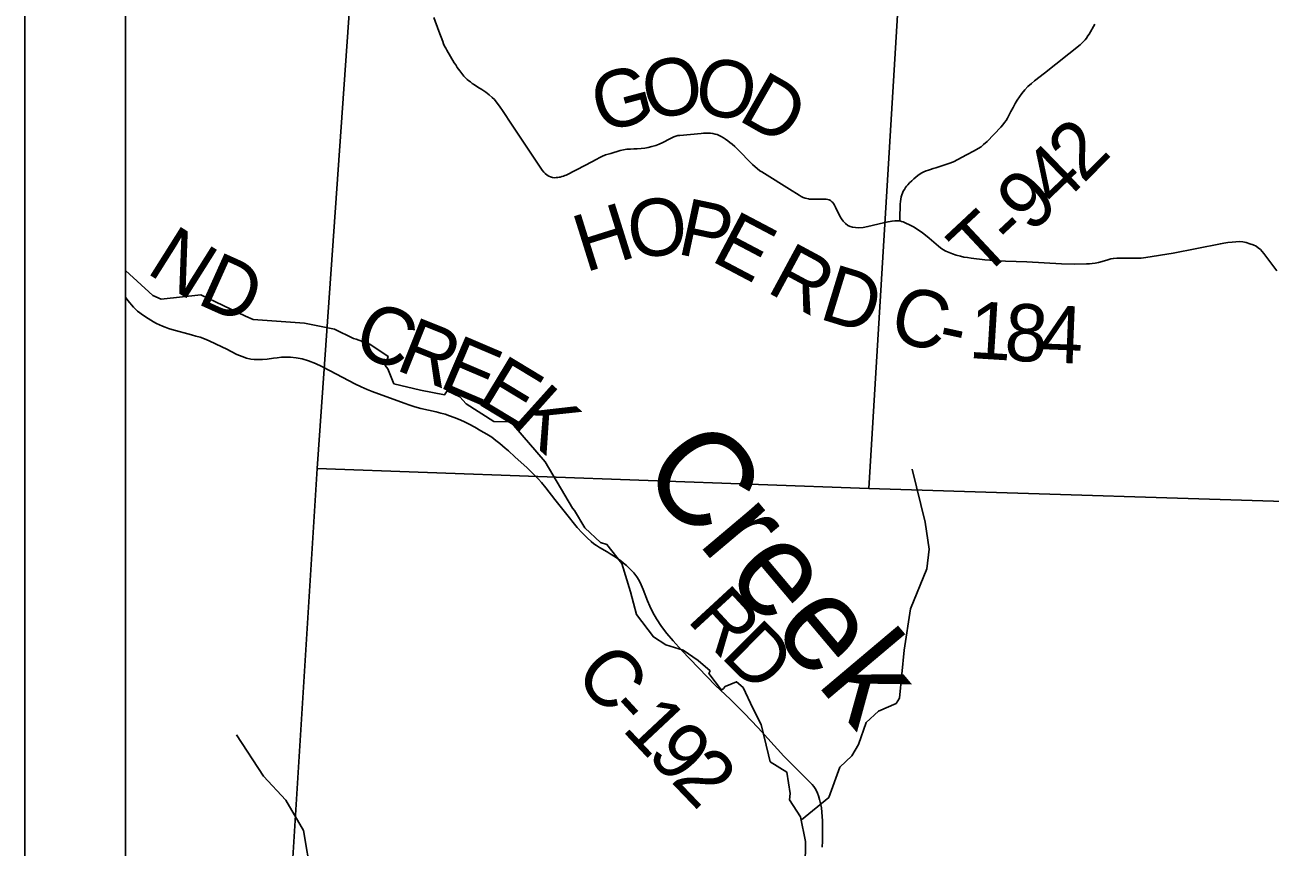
# Model space of a CAD drawing. Extents: x -2.1 to 31.9, y 6.3 to 28.3.
# Drawn here: x -0.066 to 1.171, y 21.575 to 22.391 of the extents above; entities that cross this region are included whole.
import ezdxf

# ---------------------------------------------------------------- set-up
doc = ezdxf.new("R2010")
doc.units = 0
for name, color, linetype in [('Default', 7, 'Continuous'), ('GM_X_County_Road', 7, 'Continuous'), ('GM_X_County_Road_Text', 7, 'Continuous'), ('GM_X_Minor_River', 7, 'Continuous'), ('GM_X_Minor_River_Text', 7, 'Continuous'), ('GM_X_Section', 7, 'Continuous'), ('GM_X_Township_Road', 7, 'Continuous'), ('GM_X_Township_Road_Text', 7, 'Continuous'), ('SH_Cut_Line', 7, 'Continuous'), ('SH_Data', 7, 'Continuous')]:
    doc.layers.add(name, color=color, linetype=linetype)

msp = doc.modelspace()

# ---------------------------------------------------------------- linework, layer by layer
at = {"layer": 'Default'}
msp.add_lwpolyline([(0.0344, 26.1105), (0.0344, 20.444), (3.7533, 20.444), (3.8489, 20.5389), (3.9894, 20.6326), (4.16, 20.7203), (4.2895, 20.7662), (4.3023, 20.7658), (4.3091, 20.8714), (4.3751, 21.8979), (4.4168, 22.5238), (4.4383, 22.8067), (4.4651, 23.2405), (4.4901, 23.6442), (4.5473, 24.5954), (4.5667, 24.9084), (4.6032, 25.4816), (4.6286, 25.8765), (3.8625, 25.9158), (3.0763, 25.9555), (2.8034, 25.9683), (2.0757, 26.0047), (0.4641, 26.0883)], close=True, dxfattribs=at)
at = {"layer": 'GM_X_County_Road'}
for points in [[(0.3405, 22.3988), (0.3456, 22.3852), (0.3494, 22.3749), (0.3503, 22.3726), (0.3513, 22.3704), (0.3524, 22.3682), (0.3535, 22.3662), (0.3609, 22.3537), (0.3623, 22.3516), (0.3638, 22.3492), (0.3663, 22.3457), (0.3683, 22.3431), (0.3705, 22.3404), (0.3721, 22.3388), (0.3737, 22.3372), (0.3754, 22.3359), (0.377, 22.3347), (0.3788, 22.3333), (0.381, 22.3318), (0.3844, 22.3296), (0.3883, 22.3271), (0.3921, 22.3246), (0.3957, 22.3219), (0.3986, 22.3194), (0.4008, 22.3172), (0.4026, 22.3151), (0.4049, 22.3121), (0.4066, 22.3096), (0.4088, 22.3064), (0.4183, 22.2919), (0.4469, 22.2491), (0.4483, 22.2472), (0.4498, 22.2452), (0.4513, 22.2437), (0.4531, 22.2422), (0.4549, 22.2412), (0.4566, 22.2405), (0.4585, 22.2399), (0.4604, 22.2396), (0.462, 22.2397), (0.4636, 22.2398), (0.465, 22.24), (0.4662, 22.2403), (0.4679, 22.2408), (0.4693, 22.2413), (0.4707, 22.2418), (0.4719, 22.2422), (0.4914, 22.252), (0.5025, 22.2581), (0.5049, 22.2594), (0.5075, 22.2607), (0.5111, 22.2622), (0.5163, 22.2638), (0.5257, 22.2666), (0.529, 22.2673), (0.5324, 22.2678), (0.5359, 22.2681), (0.5391, 22.2682), (0.5426, 22.2683), (0.5465, 22.2686), (0.5501, 22.269), (0.5536, 22.2696), (0.557, 22.2705), (0.561, 22.2717), (0.5644, 22.273), (0.5681, 22.2747), (0.575, 22.2783), (0.577, 22.2793), (0.579, 22.2802), (0.5811, 22.2809), (0.583, 22.2814), (0.585, 22.2817), (0.606, 22.2836), (0.6085, 22.2838), (0.6108, 22.2839), (0.6132, 22.2839), (0.6155, 22.2838), (0.6177, 22.2835), (0.62, 22.283), (0.6221, 22.2824), (0.6239, 22.2817), (0.6261, 22.2806), (0.6283, 22.2793), (0.6304, 22.278), (0.6326, 22.2763), (0.6347, 22.2747), (0.637, 22.2729), (0.6394, 22.2706), (0.6419, 22.2682), (0.6571, 22.2527), (0.6645, 22.2466), (0.6664, 22.2453), (0.6689, 22.2437), (0.694, 22.2283), (0.7034, 22.2222), (0.7055, 22.221), (0.7075, 22.22), (0.7094, 22.2193), (0.7111, 22.2188), (0.7126, 22.2185), (0.7136, 22.2184), (0.7145, 22.2183), (0.7205, 22.2183), (0.7265, 22.2184), (0.7285, 22.2184), (0.7302, 22.2183), (0.7318, 22.2181), (0.7334, 22.2176), (0.7346, 22.2169), (0.7357, 22.2161), (0.7367, 22.2152), (0.7377, 22.2139), (0.7386, 22.2124), (0.7396, 22.2105), (0.7439, 22.2015), (0.7456, 22.1987), (0.7473, 22.1963), (0.7494, 22.1941), (0.7519, 22.1923), (0.7541, 22.1912), (0.7564, 22.1905), (0.7595, 22.19), (0.7626, 22.1899), (0.7669, 22.1902), (0.7717, 22.1911), (0.7873, 22.1948), (0.7917, 22.1959), (0.7958, 22.1966), (0.7986, 22.1969), (0.8009, 22.1969), (0.8033, 22.1967), (0.805, 22.1962), (0.8066, 22.1957), (0.8093, 22.1946), (0.8131, 22.1928), (0.8171, 22.1907), (0.8216, 22.188), (0.826, 22.185), (0.8291, 22.1825), (0.8325, 22.1797), (0.8419, 22.1717), (0.8438, 22.1699), (0.8462, 22.1682), (0.8492, 22.1666), (0.8523, 22.1653), (0.8557, 22.164), (0.8594, 22.1628), (0.8636, 22.1616), (0.867, 22.1608), (0.8706, 22.1602), (0.8742, 22.1597), (0.8879, 22.1582), (0.8979, 22.1574), (0.9026, 22.157), (0.9085, 22.1567), (0.9297, 22.1561), (0.964, 22.154), (0.9768, 22.1538), (0.9888, 22.154), (0.9919, 22.1541), (0.9946, 22.1543), (0.9976, 22.1548), (1.0007, 22.1554), (1.0068, 22.1572), (1.0101, 22.1582), (1.0129, 22.1589), (1.0156, 22.1594), (1.019, 22.1596), (1.043, 22.1598), (1.0454, 22.16), (1.0478, 22.1603), (1.0748, 22.1646), (1.1218, 22.174), (1.1253, 22.1746), (1.1293, 22.1752), (1.1336, 22.1757), (1.1372, 22.1759), (1.1407, 22.1761), (1.1441, 22.1758), (1.1475, 22.1752), (1.151, 22.1741), (1.1545, 22.1728), (1.1573, 22.1715), (1.1595, 22.1701), (1.1617, 22.1682), (1.1633, 22.1664), (1.165, 22.1642), (1.1779, 22.1472)], [(0.7263, 21.5747), (0.7265, 21.5805), (0.7266, 21.588), (0.7267, 21.5957), (0.7266, 21.6007), (0.7263, 21.6051), (0.726, 21.6094), (0.7255, 21.6138), (0.7246, 21.6181), (0.7235, 21.6221), (0.7225, 21.6255), (0.7216, 21.6283), (0.7207, 21.6305), (0.7194, 21.6328), (0.7179, 21.635), (0.7164, 21.637), (0.7145, 21.6389), (0.7081, 21.6451), (0.6881, 21.6651), (0.6626, 21.6933), (0.6556, 21.7007), (0.6494, 21.7071), (0.6425, 21.7142), (0.6349, 21.7216), (0.6203, 21.7352), (0.5866, 21.7704), (0.5783, 21.7795), (0.5721, 21.7868), (0.5666, 21.794), (0.5617, 21.8016), (0.5582, 21.8076), (0.555, 21.8139), (0.5527, 21.8195), (0.5485, 21.8305), (0.5466, 21.8351), (0.5446, 21.8395), (0.5423, 21.8433), (0.5394, 21.8471), (0.5359, 21.8506), (0.532, 21.8544), (0.5291, 21.8569), (0.5265, 21.859), (0.523, 21.8615), (0.519, 21.864), (0.5157, 21.8661), (0.5127, 21.8679), (0.5052, 21.8724), (0.5021, 21.8744), (0.4996, 21.8761), (0.4968, 21.8783), (0.493, 21.8819), (0.488, 21.8868), (0.4831, 21.8923), (0.4791, 21.8971), (0.4752, 21.9018), (0.4609, 21.9201), (0.4517, 21.9316), (0.4474, 21.9369), (0.4445, 21.9401), (0.4415, 21.9433), (0.4332, 21.9514), (0.4212, 21.9624), (0.4147, 21.9682), (0.4116, 21.9709), (0.4062, 21.9755), (0.4023, 21.9787), (0.3981, 21.9818), (0.3931, 21.985), (0.3873, 21.9883), (0.3812, 21.9917), (0.3756, 21.9948), (0.3703, 21.9974), (0.365, 21.9998), (0.3609, 22.0015), (0.3563, 22.0032), (0.3518, 22.0047), (0.3474, 22.0059), (0.3429, 22.007), (0.3276, 22.0105), (0.3218, 22.0121), (0.3166, 22.0138), (0.3112, 22.0156), (0.2793, 22.0273), (0.2744, 22.0293), (0.2685, 22.032), (0.262, 22.035), (0.2376, 22.0479), (0.2293, 22.0522), (0.223, 22.055), (0.216, 22.0578), (0.2097, 22.0596), (0.2038, 22.0608), (0.1983, 22.0613), (0.1933, 22.0613), (0.1892, 22.0612), (0.185, 22.0608), (0.1813, 22.0603), (0.1751, 22.0595), (0.1703, 22.0591), (0.166, 22.059), (0.1621, 22.0591), (0.1588, 22.0595), (0.1547, 22.0604), (0.1501, 22.0619), (0.145, 22.0641), (0.1394, 22.0671), (0.1351, 22.0693), (0.1302, 22.0717), (0.1174, 22.0777), (0.1128, 22.0795), (0.1084, 22.0811), (0.1043, 22.0823), (0.1, 22.0834), (0.0803, 22.0889), (0.0769, 22.09), (0.0739, 22.0911), (0.071, 22.0922), (0.0681, 22.0934), (0.0653, 22.0949), (0.0622, 22.0965), (0.0569, 22.0997), (0.0513, 22.1035), (0.0486, 22.1053), (0.0464, 22.1071), (0.0442, 22.1091), (0.0424, 22.111), (0.0403, 22.1134), (0.0388, 22.1153), (0.0368, 22.1178), (0.0351, 22.1201), (0.0344, 22.121)]]:
    msp.add_lwpolyline(points, dxfattribs=at)
at = {"layer": 'GM_X_Minor_River'}
for points in [[(0.7093, 21.5547), (0.7097, 21.5802), (0.7047, 21.6049), (0.6938, 21.6216), (0.6945, 21.628), (0.6911, 21.6493), (0.6748, 21.6595), (0.6729, 21.6664), (0.6657, 21.6964), (0.6574, 21.7127), (0.6479, 21.7332), (0.6411, 21.7389), (0.6298, 21.7343), (0.6283, 21.7324), (0.6264, 21.7305), (0.6139, 21.7472), (0.615, 21.7498), (0.6033, 21.7601), (0.5882, 21.7703), (0.5711, 21.7756), (0.5587, 21.7835), (0.542, 21.8059), (0.5359, 21.8283), (0.5272, 21.8564), (0.5125, 21.8754), (0.506, 21.8773), (0.4905, 21.8917), (0.4803, 21.9091), (0.4784, 21.9114), (0.4511, 21.9573), (0.4201, 21.9934), (0.4175, 21.9972), (0.4001, 21.9975), (0.3728, 22.0149), (0.3664, 22.0221), (0.3539, 22.0278), (0.3513, 22.024), (0.3275, 22.0285), (0.301, 22.0349), (0.2949, 22.0497), (0.2923, 22.0531), (0.2953, 22.0619), (0.2771, 22.0744), (0.2635, 22.0793), (0.2609, 22.08), (0.242, 22.0891), (0.2121, 22.0951), (0.1611, 22.0988), (0.1535, 22.1022), (0.1093, 22.1234), (0.0699, 22.1191), (0.0616, 22.1225), (0.0344, 22.1475)], [(0.7058, 21.6018), (0.733, 21.6241), (0.7437, 21.6541), (0.7558, 21.6655), (0.7625, 21.6767), (0.77, 21.6984), (0.7824, 21.7098), (0.7997, 21.7172), (0.8032, 21.7228), (0.8077, 21.7705), (0.8139, 21.8113), (0.8302, 21.851), (0.8327, 21.8707), (0.8286, 21.8974), (0.8158, 21.9502)], [(0.2439, 21.3708), (0.2473, 21.3506), (0.2285, 21.4255), (0.2326, 21.4486), (0.2477, 21.4783), (0.2473, 21.4878), (0.2344, 21.5159), (0.2187, 21.5463), (0.2111, 21.5911), (0.1935, 21.6214), (0.1715, 21.6453), (0.1445, 21.6863)]]:
    msp.add_lwpolyline(points, dxfattribs=at)
at = {"layer": 'GM_X_Section'}
for points in [[(0.8218, 22.7408), (0.7728, 21.931), (0.2247, 21.9507), (0.2809, 22.7519)], [(1.3102, 22.7307), (1.2591, 21.9158), (0.7728, 21.931), (0.8218, 22.7408)], [(0.7728, 21.931), (1.2591, 21.9158), (1.2618, 21.9156), (1.2501, 21.725), (1.2244, 21.2953), (1.2015, 20.8687), (0.1606, 20.923), (0.2247, 21.9507)]]:
    msp.add_lwpolyline(points, close=True, dxfattribs=at)
at = {"layer": 'GM_X_Township_Road'}
msp.add_lwpolyline([(0.8033, 22.1967), (0.8035, 22.2017), (0.8038, 22.2106), (0.8039, 22.2134), (0.8041, 22.2159), (0.8045, 22.2184), (0.8049, 22.2205), (0.8054, 22.2225), (0.8061, 22.2244), (0.8069, 22.2261), (0.808, 22.228), (0.8091, 22.2298), (0.8102, 22.2313), (0.8114, 22.2327), (0.8132, 22.2345), (0.8153, 22.2366), (0.8173, 22.2385), (0.8194, 22.2403), (0.8214, 22.2418), (0.8236, 22.2433), (0.8254, 22.2443), (0.8273, 22.2453), (0.8295, 22.2463), (0.8318, 22.2472), (0.8339, 22.2479), (0.8364, 22.2487), (0.8391, 22.2495), (0.8462, 22.2517), (0.852, 22.2536), (0.8566, 22.2554), (0.8612, 22.2577), (0.8697, 22.2622), (0.8773, 22.2662), (0.8812, 22.2685), (0.8841, 22.2704), (0.8867, 22.2726), (0.8901, 22.2756), (0.9038, 22.2899), (0.9056, 22.292), (0.9075, 22.2945), (0.9089, 22.2965), (0.9103, 22.2989), (0.9137, 22.3054), (0.9159, 22.3095), (0.918, 22.3132), (0.92, 22.3165), (0.9222, 22.32), (0.9247, 22.3234), (0.9276, 22.3268), (0.9307, 22.3301), (0.9341, 22.3332), (0.9373, 22.3357), (0.947, 22.3433), (0.9824, 22.3715), (0.9843, 22.3731), (0.986, 22.3748), (0.9875, 22.3766), (0.9888, 22.3782), (0.9903, 22.3804), (0.9916, 22.3823), (0.997, 22.3921)], dxfattribs=at)
at = {"layer": 'SH_Cut_Line'}
msp.add_lwpolyline([(0.0344, 27.244), (0.0344, 20.444), (3.7533, 20.444)], dxfattribs=at)
at = {"layer": 'SH_Data'}
for p, q in [((-0.0656, 27.344), (-0.0656, 20.344)), ((0.0344, 27.244), (0.0344, 20.444))]:
    msp.add_line(p, q, dxfattribs=at)

# ---------------------------------------------------------------- texts
at = {"layer": 'GM_X_County_Road_Text'}
for s, rotation, p in [('G', 14.9251, (0.5061, 22.2839)), ('O', 10.6302, (0.5533, 22.2965)), ('O', 348.754, (0.5967, 22.3058)), ('D', 330.2452, (0.6413, 22.2977)), ('H', 17.3671, (0.4909, 22.1453)), ('O', 5.0846, (0.5354, 22.1596)), ('P', 347.959, (0.5808, 22.1643)), ('E', 332.2063, (0.6144, 22.1578)), ('N', 327.7907, (0.0537, 22.1459)), ('D', 335.775, (0.1037, 22.1152)), ('R', 331.6612, (0.6696, 22.1269)), ('D', 342.9484, (0.7219, 22.1)), ('C', 344.7009, (0.7907, 22.0799)), ('C', 338.2729, (0.2578, 22.0667)), ('1', 356.5063, (0.8711, 22.0606)), ('8', 356.9001, (0.9065, 22.0584)), ('4', 357.717, (0.9423, 22.0565)), ('R', 338.2283, (0.3011, 22.0494)), ('-', 347.826, (0.839, 22.0668)), ('E', 336.8889, (0.3441, 22.0322)), ('E', 328.8205, (0.3814, 22.0165)), ('K', 318.0358, (0.4154, 21.9962)), ('R', 312.6728, (0.591, 21.8001)), ('D', 315.1012, (0.6244, 21.764)), ('C', 311.4154, (0.4785, 21.7451)), ('-', 312.6481, (0.5103, 21.7091)), ('1', 313.1524, (0.5265, 21.6915)), ('9', 313.6665, (0.5508, 21.6656)), ('2', 313.7988, (0.5751, 21.6402))]:
    msp.add_text(s, height=0.0568, rotation=rotation, dxfattribs=at).set_placement(p)
at = {"layer": 'GM_X_Minor_River_Text'}
msp.add_text('Creek', height=0.09469, rotation=310.1368, dxfattribs=at).set_placement((0.543, 21.9468))
at = {"layer": 'GM_X_Township_Road_Text'}
for s, rotation, p in [('2', 45.3268, (0.9856, 22.2331)), ('4', 43.961, (0.9594, 22.2077)), ('9', 43.407, (0.9335, 22.1833)), ('T', 43.0875, (0.8852, 22.138)), ('-', 43.1508, (0.9163, 22.1671))]:
    msp.add_text(s, height=0.0568, rotation=rotation, dxfattribs=at).set_placement(p)

doc.saveas('drawing.dxf')
